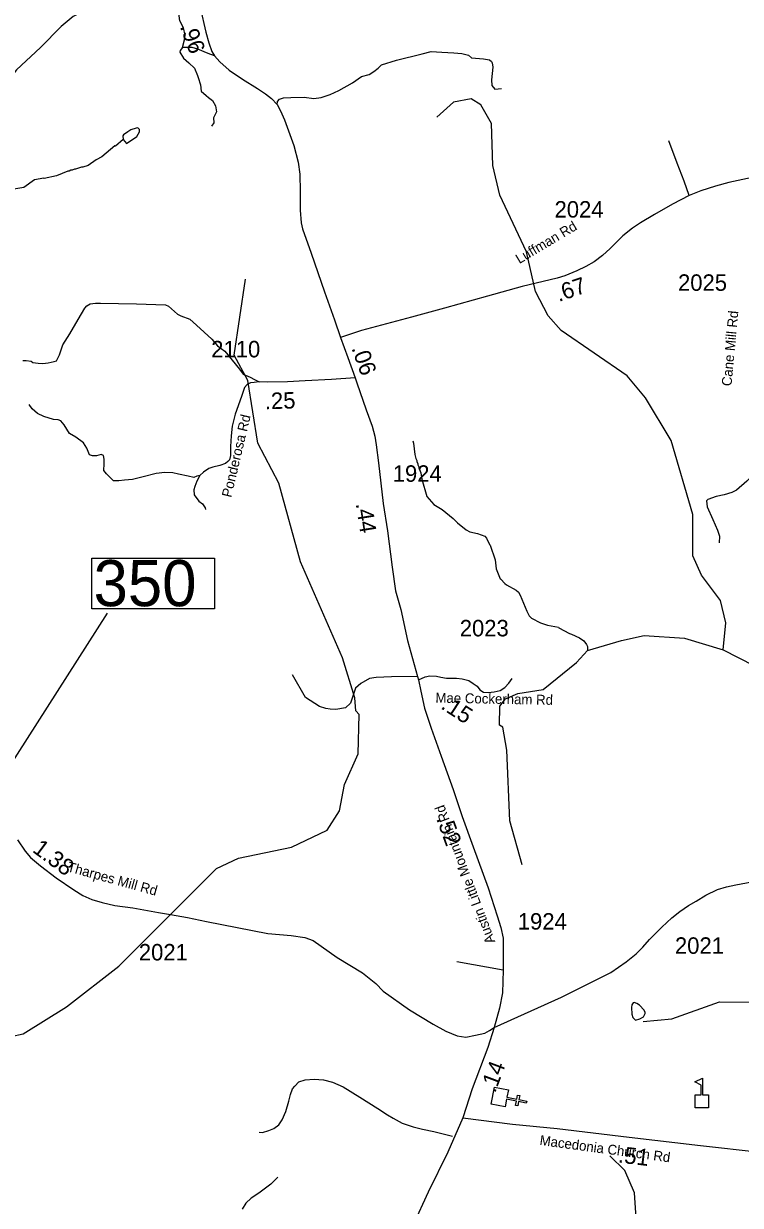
# Model space of a CAD drawing. Extents: x 1248224 to 1454986, y 825081 to 985870.
# Drawn here: x 1425106 to 1430543, y 913386 to 922355 of the extents above; entities that cross this region are included whole.
import ezdxf

# ---------------------------------------------------------------- set-up
doc = ezdxf.new("R2010")
doc.units = 0
for name, color, linetype in [('Exist Cultural Church CELL', 7, 'Continuous'), ('Exist Cultural Educational Facility High CELL', 7, 'Continuous'), ('Exist Hydrographic Misc Water Feature', 7, 'Continuous'), ('Exist Road Non-System Type 51', 7, 'Continuous'), ('Exist Road Secondary Mileage Hundredths English Label', 7, 'Continuous'), ('Exist Road Secondary Structure Standard Bridge Number Label', 7, 'Continuous'), ('Exist Road Secondary Type 41 Attributed', 7, 'Continuous'), ('Exist Road Secondary Type 51 Attributed', 7, 'Continuous'), ('Exist Road Secondary Type 51 Label', 7, 'Continuous'), ('Exist Road Secondary Type 51 Number Label', 7, 'Continuous')]:
    doc.layers.add(name, color=color, linetype=linetype)

msp = doc.modelspace()

# ---------------------------------------------------------------- linework, layer by layer
at = {"layer": 'Exist Cultural Church CELL'}
msp.add_lwpolyline([(1428783.3, 914262.8), (1428772.5, 914206.9), (1428847.2, 914192.3), (1428853.4, 914223.7), (1428869.1, 914220.6), (1428862.9, 914189.2), (1428921.9, 914177.7), (1428918.9, 914162), (1428859.8, 914173.5), (1428853.7, 914142.1), (1428838, 914145.2), (1428844.2, 914176.6), (1428769.4, 914191.2), (1428758.3, 914134.6), (1428653.8, 914155.1), (1428678.9, 914283.3)], close=True, dxfattribs=at)
at = {"layer": 'Exist Cultural Educational Facility High CELL'}
msp.add_lwpolyline([(1430199.5, 914126.1), (1430199.5, 914224.1), (1430245.5, 914224.1), (1430245.5, 914299.2), (1430198.5, 914323.4), (1430255.1, 914352.6), (1430255.1, 914224.1), (1430301.1, 914224.1), (1430301.1, 914126.1)], close=True, dxfattribs=at)
at = {"layer": 'Exist Hydrographic Misc Water Feature'}
for points in [[(1430411.6, 917601.6), (1430432.5, 917808.1), (1430393.5, 917976.2), (1430247.5, 918169.7), (1430183.5, 918315.4), (1430181.5, 918630.6), (1430017.4, 919192), (1429823.5, 919514.3), (1429685.5, 919681.4), (1429183.5, 920026.4), (1429085.5, 920136.6), (1428988.5, 920322.3), (1428919.5, 920622.5), (1428719.5, 921053.4), (1428665.4, 921277.7), (1428655.5, 921596.3), (1428574.5, 921739.2), (1428500.5, 921783.3), (1428366.5, 921759.8), (1428239.4, 921644.1)], [(1425860.7, 921475.4), (1425886.5, 921446.2), (1425965.1, 921499.4), (1425983.8, 921535.1), (1425984.1, 921551.1), (1425972.3, 921563.3), (1425960.2, 921561.6), (1425920, 921548.3), (1425895.8, 921534.7), (1425863.4, 921511.2), (1425857.3, 921503.4), (1425860.7, 921475.4)], [(1425860.7, 921475.4), (1425803.9, 921426.3), (1425797.9, 921426.5), (1425699.4, 921343.8), (1425656.1, 921321), (1425595.3, 921278), (1425555.1, 921264.8), (1425545.2, 921265), (1425498.8, 921249.8), (1425490.8, 921249.9), (1425474.7, 921242.2), (1425464.8, 921242.4), (1425450.6, 921234.6), (1425440.6, 921234.8), (1425354.1, 921200.4), (1425261.7, 921180.1), (1425258.5, 921182.1), (1425189.5, 921169.3), (1425108.5, 921110.8), (1425016.2, 921096.4)], [(1425009.5, 914667.2), (1425101.4, 914688.3), (1425430.4, 914891.9), (1425828.4, 915202.3), (1426568.5, 915942.4), (1426736.5, 916021.2), (1427138.5, 916104.9), (1427407.4, 916234.1), (1427502.5, 916380), (1427539.5, 916579.5), (1427644.5, 916813.7), (1427650.4, 917112.4), (1427625.5, 917139.1), (1427619.5, 917237.7), (1427525.4, 917541.6), (1427205.5, 918270.4), (1427042.4, 918867.9), (1426881.5, 919169.9), (1426807.5, 919647.4), (1426702.5, 919839.9), (1426789.4, 920416)], [(1428057.1, 919188.2), (1428062.8, 919172.1), (1428073.3, 919083.9), (1428080.7, 919055.7), (1428088.4, 919039.6), (1428088.3, 919031.6), (1428096, 919015.4), (1428095.9, 919007.5), (1428103.6, 918991.4), (1428103.5, 918983.3), (1428118.9, 918947), (1428126.1, 918898.9), (1428163.7, 918766.1), (1428217.1, 918704.8), (1428282, 918667.9), (1428364.8, 918598.4), (1428396.2, 918565.8), (1428463.4, 918512.6), (1428491, 918498), (1428548.9, 918485), (1428604.4, 918464), (1428616.2, 918449.7), (1428639.4, 918401.3), (1428645.4, 918397.1), (1428683.4, 918284.4), (1428690.2, 918216.3), (1428720.9, 918141.6), (1428726.9, 918139.6), (1428756.3, 918107), (1428770.1, 918096.7), (1428843.4, 918055.4), (1428859.1, 918041.1), (1428872.8, 918016.8), (1428922.6, 917895.9), (1428942.1, 917861.5), (1428959.7, 917843.2), (1429027.5, 917806.7), (1429078.7, 917788.9), (1429162.5, 917775.4), (1429165.4, 917770), (1429245.6, 917725.9), (1429261.6, 917721.7), (1429323, 917692.5), (1429354.7, 917669.9), (1429376.3, 917643.5), (1429383.9, 917627.3), (1429384.6, 917596.5)], [(1428887.5, 915971.2), (1428793.5, 916304.7), (1428770.5, 916840.4), (1428740.5, 917014.9), (1428716.5, 917031.8), (1428718.4, 917176.2), (1428761.5, 917231.1), (1428854.5, 917272), (1429046.5, 917300.9), (1429300.5, 917505.9), (1429384.6, 917596.5), (1429641.1, 917672.8), (1429813.5, 917712.2), (1430119.7, 917691.8), (1430411.6, 917601.6)], [(1430411.6, 917601.6), (1430997.5, 917304.2), (1431364.5, 917316.6), (1431669, 917448.2)], [(1429806.5, 914780.7), (1430023.5, 914802.7), (1430384.5, 914929.9), (1430751.5, 914929.1), (1430977.5, 914977), (1431676.5, 914930.1), (1431938.6, 915082.4), (1432064.6, 915112.8), (1432638.5, 915078.1), (1432731.5, 915115.8), (1432925.6, 915272.6), (1433125.5, 915258.8), (1433515.7, 915204.6), (1433869.8, 915182.5), (1434286.4, 915381.9), (1434495.1, 915442), (1434925, 915372.4)], [(1429808.9, 914817.2), (1429820.1, 914843.3), (1429820.2, 914851.3), (1429812.6, 914867.4), (1429777.5, 914906.2), (1429757.8, 914918.7), (1429737.9, 914925.2), (1429729.8, 914923.3), (1429719.5, 914909.5), (1429717.1, 914887.5), (1429719.9, 914837.5), (1429727.4, 914813.3), (1429746.9, 914790.9), (1429779.2, 914802.1), (1429808.9, 914817.2)], [(1430382.5, 909283.3), (1430360.5, 909401.9), (1430288.5, 909603.6), (1430326.6, 910275.8), (1430397.5, 910474.7), (1430360.5, 910692.1), (1430303.5, 910801.6), (1430274.6, 911002.4), (1430273.6, 911386.5), (1430170.5, 911647.9), (1429902.5, 912037.4), (1429809.5, 912397.2), (1429859.6, 912803.3), (1429786.3, 912999.9), (1429758.6, 913215.7), (1429739.5, 913482), (1429667.5, 913650.9), (1429552.5, 913761.5)], [(1427033.1, 913600.8), (1426980, 913547.9), (1426890.4, 913477.9), (1426831.7, 913441.2), (1426790.8, 913402.1), (1426763.9, 913358.7)]]:
    msp.add_lwpolyline(points, dxfattribs=at)
at = {"layer": 'Exist Road Non-System Type 51'}
msp.add_line((1428743.1, 915172.4), (1428393.3, 915235), dxfattribs=at)
for points in [[(1426300.4, 922593.1), (1426150.3, 922601.8), (1426015.5, 922595.2), (1425911.1, 922588.7), (1425774.2, 922566.9), (1425724.1, 922538.6), (1425613.2, 922475.5), (1425480.6, 922410.3), (1425391.4, 922334.1), (1425232.7, 922175.2), (1425052.2, 922005.5), (1424909.7, 921825.8), (1424855.3, 921778), (1424687.9, 921675.7), (1424563.9, 921575.6), (1424542.2, 921571.2), (1424503, 921571.2), (1424387.8, 921584.3), (1424311.7, 921599.5), (1424290.6, 921591.3)], [(1426311.2, 922174.2), (1426326.5, 922231.8), (1426330.8, 922268.8), (1426317.8, 922323.2), (1426291.7, 922377.6), (1426285.2, 922414.6), (1426296, 922460.3), (1426296, 922508.2), (1426302.6, 922553.9), (1426300.4, 922593.1)], [(1426311.2, 922174.2), (1426293.8, 922152.4), (1426291.6, 922139.4), (1426317.7, 922093.7), (1426359, 922056.7), (1426402.5, 922017.5), (1426424.3, 921960.9), (1426430.8, 921945.7), (1426448.2, 921891.3), (1426452.5, 921843.4), (1426489.5, 921810.8), (1426509.1, 921795.5), (1426539.5, 921771.6), (1426561.3, 921730.3), (1426567.8, 921684.6), (1426546, 921638.9), (1426548.2, 921601.9), (1426530.8, 921577.9)], [(1426554, 922111.3), (1426506.9, 922128.5), (1426426.4, 922161.1), (1426385.1, 922174.2), (1426361.2, 922174.2), (1426311.2, 922174.2)], [(1427029.7, 921740.8), (1427031.7, 921764.8), (1427047, 921782.3), (1427077.4, 921791), (1427131.8, 921795.3), (1427234, 921797.5), (1427307.9, 921786.6), (1427362.3, 921795.3), (1427431.9, 921817.1), (1427497.1, 921847.5), (1427601.5, 921906.3), (1427668.9, 921954.2), (1427727.6, 921969.4), (1427762.4, 921991.2), (1427795, 922017.3), (1427821.1, 922041.2), (1427934.2, 922078.2), (1428129.9, 922126.1), (1428197.3, 922143.5), (1428277.7, 922139.1), (1428369.1, 922132.6), (1428430, 922128.3), (1428480, 922115.2), (1428503.9, 922095.6), (1428595.2, 922089.1), (1428638.7, 922080.4), (1428653.9, 922067.3), (1428660.5, 922058.6), (1428664.8, 922023.8), (1428653.9, 921928.1), (1428658.3, 921884.5), (1428680, 921858.4), (1428732.2, 921862.8)], [(1430155.5, 921050.3), (1430115.8, 921159.2), (1430063.6, 921296.4), (1429999.9, 921466.3)], [(1425100.8, 919799.2), (1425126.1, 919799.2), (1425162.9, 919792.3), (1425176.7, 919783), (1425215.8, 919778.4), (1425252.6, 919776.1), (1425291.8, 919780.7), (1425337.8, 919789.9), (1425353.9, 919796.9), (1425376.9, 919840.6), (1425402.2, 919916.6), (1425457.4, 920001.8), (1425519.6, 920110), (1425570.2, 920195.2), (1425586.3, 920213.6), (1425611.6, 920227.5), (1425650.7, 920234.4), (1425689.8, 920234.4), (1425961.4, 920227.5), (1426182.3, 920220.6), (1426205.3, 920211.3), (1426272, 920149.2), (1426299.6, 920137.7), (1426366.3, 920112.3), (1426417, 920066.3), (1426534.3, 919960.3), (1426575.7, 919909.7), (1426631.9, 919868.8), (1426744.6, 919732.9), (1426772.3, 919693.8), (1426825.2, 919670.7), (1426857.4, 919654.6), (1426892.5, 919637.3)], [(1426441.5, 918925.6), (1426420.8, 918920.9), (1426397.8, 918911.7), (1426354.1, 918920.9), (1426280.4, 918934.8), (1426236.7, 918946.3), (1426176.9, 918948.6), (1426110.2, 918941.7), (1426013.5, 918916.3), (1425930.7, 918895.6), (1425870.9, 918891), (1425827.1, 918886.4), (1425788, 918886.4), (1425751.2, 918920.9), (1425735.1, 918939.4), (1425714.4, 918962.4), (1425716.7, 919013.1), (1425716.7, 919049.9), (1425712.1, 919077.5), (1425693.7, 919084.4), (1425659.2, 919075.2), (1425629.2, 919075.2), (1425606.2, 919082.1), (1425585.5, 919132.8), (1425560.2, 919174.2), (1425502.7, 919215.7), (1425454.4, 919245.6), (1425412.9, 919310.1), (1425387.6, 919340), (1425366.9, 919346.9), (1425332.4, 919351.6), (1425258.8, 919374.6), (1425210.5, 919395.3), (1425171.3, 919432.1), (1425148.3, 919464.4)], [(1426676.1, 919146), (1426676.2, 919077.5), (1426667, 919045.3), (1426655.5, 919031.5), (1426637.1, 919017.7), (1426593.4, 919001.5), (1426540.4, 918990), (1426510.5, 918978.5), (1426469.1, 918950.9), (1426441.5, 918925.6)], [(1430628.9, 919158.8), (1430668.8, 919149.9), (1430696.5, 919140.6), (1430710.3, 919117.6), (1430708, 919092.3), (1430696.5, 919041.6), (1430673.4, 918988.7), (1430643.5, 918931.1), (1430592.9, 918882.7), (1430514.7, 918813.7), (1430477.9, 918797.5), (1430420.3, 918779.1), (1430360.5, 918765.3), (1430296.1, 918744.6), (1430286.9, 918733.1), (1430291.5, 918687), (1430332.9, 918592.6), (1430369.7, 918509.7), (1430385.8, 918466), (1430381.2, 918415.3)], [(1426441.5, 918925.6), (1426418.5, 918881.8), (1426404.7, 918842.7), (1426397.8, 918817.3), (1426400.1, 918778.2), (1426434.6, 918732.1), (1426462.2, 918711.4), (1426482.9, 918681.5), (1426485.2, 918667.7)], [(1428094.1, 917400.4), (1427896.7, 917397.1), (1427780.6, 917391.7), (1427730.5, 917385.8), (1427663.8, 917347.5), (1427622.4, 917311.4), (1427584.3, 917198.1), (1427547.5, 917162.1), (1427475.4, 917149), (1427431.7, 917151.3), (1427397.1, 917158.2), (1427349.2, 917171.8), (1427244.1, 917241.5), (1427144.5, 917413.2)], [(1426891.6, 913941), (1426917.6, 913940.4), (1426965.9, 913955.5), (1427004.3, 913970.7), (1427040.9, 913998), (1427067.6, 914035.7), (1427094.7, 914099.2), (1427118.3, 914176.7), (1427131.3, 914226.5), (1427146.2, 914270.2), (1427162.7, 914291.9), (1427193.3, 914323.3), (1427241.6, 914338.4), (1427309.6, 914345), (1427381.8, 914339.7), (1427449.5, 914322.4), (1427528.7, 914284.7), (1427657.2, 914206.3), (1427793.6, 914121.5), (1427866.7, 914074), (1427908.2, 914049.2), (1427977.7, 914009.9), (1428061.2, 913982.2), (1428130.9, 913964.8), (1428218.6, 913947), (1428359.9, 913910.4)]]:
    msp.add_lwpolyline(points, dxfattribs=at)
at = {"layer": 'Exist Road Secondary Structure Standard Bridge Number Label'}
msp.add_line((1424890.9, 916547.6), (1425740.9, 917882), dxfattribs=at)
msp.add_lwpolyline([(1425623.7, 918298), (1426552.7, 918298), (1426552.7, 917913.9), (1425623.7, 917913.9)], close=True, dxfattribs=at)
at = {"layer": 'Exist Road Secondary Type 41 Attributed'}
msp.add_lwpolyline([(1428102, 917376.1), (1428152.8, 917398), (1428187.1, 917406.1), (1428237.7, 917402.1), (1428270, 917396), (1428312.5, 917387.9), (1428389.3, 917387.9), (1428431.8, 917381.9), (1428482.3, 917369.7), (1428516.7, 917347.5), (1428547, 917327.2), (1428567.2, 917298.9), (1428593.5, 917280.7), (1428629.9, 917278.7), (1428674.4, 917282.7), (1428720.9, 917294.8), (1428755.3, 917317.1), (1428785.6, 917349.5), (1428811.7, 917385.4)], dxfattribs=at)
at = {"layer": 'Exist Road Secondary Type 51 Attributed'}
for points in [[(1426445.2, 922476.8), (1426488.2, 922291.4), (1426510.5, 922210.4), (1426534.7, 922144.7), (1426554, 922111.3), (1426595.4, 922065.8), (1426663.9, 922002.4), (1426767, 921933.6), (1426881.2, 921862.8), (1426941.9, 921822.3), (1426987.2, 921786.4), (1427029.7, 921740.8), (1427053.9, 921692.3), (1427084.2, 921624.5), (1427155.9, 921430.9), (1427187.2, 921304.5), (1427201.4, 921212.4), (1427204.5, 921080.6), (1427203.5, 920940), (1427211.6, 920842.9), (1427220.7, 920797.3), (1427286.2, 920611.8), (1427389.1, 920320.1), (1427463.9, 920106.6), (1427509.1, 919973.7)], [(1430748.1, 921209.8), (1430597.1, 921179.9), (1430454.3, 921150.4), (1430354.2, 921122.4), (1430242.4, 921087.1), (1430155.5, 921050.3), (1430029.4, 920985.9), (1429892.6, 920906.4), (1429786.6, 920843.1), (1429724.8, 920801.8), (1429651.7, 920743.4), (1429554.6, 920649.1), (1429497.2, 920594.6), (1429433.9, 920547.5), (1429370.6, 920510.7), (1429302.9, 920479.7), (1429210.2, 920441.4), (1429154.2, 920422.3), (1428887.1, 920359.4), (1428623.6, 920287.2), (1428297.6, 920194.9), (1428047.3, 920127.1), (1427669.1, 920027), (1427509.1, 919973.7)], [(1427509.1, 919973.7), (1427564.7, 919821), (1427619.6, 919665.8)], [(1427619.6, 919665.8), (1427442.4, 919653.5), (1427242.2, 919643.4), (1427108.8, 919637.3), (1426959.2, 919633.3), (1426892.5, 919637.3), (1426854.1, 919631.3), (1426825.8, 919629.2), (1426801.5, 919617.1), (1426781.3, 919592.8), (1426759, 919524), (1426710.5, 919390.5), (1426688.3, 919299.4), (1426680.2, 919226.6), (1426676.1, 919146)], [(1427619.6, 919665.8), (1427633.7, 919629.4), (1427704.5, 919423), (1427751, 919299.6), (1427771.2, 919224.8), (1427779.3, 919158), (1427797.4, 919021.7), (1427833.8, 918712.1), (1427866.1, 918506.6), (1427900.4, 918229.4), (1427926.7, 918051.4), (1427966.8, 917908.9), (1428017.3, 917674.2), (1428094.1, 917400.4), (1428102, 917376.1)], [(1428102, 917376.1), (1428118, 917287.8), (1428147, 917158.7), (1428198.6, 917008.6), (1428274.3, 916795), (1428364.6, 916541.6), (1428433.7, 916337.6), (1428515.9, 916106.8), (1428628.6, 915796.1), (1428698, 915584.6), (1428727.1, 915494.8), (1428742.8, 915414.4), (1428744.3, 915171.4), (1428737.3, 914998.7), (1428714.6, 914883.9), (1428674.1, 914736.3)], [(1425058.9, 916159.6), (1425116.9, 916074.1), (1425158.8, 916027.3), (1425233, 915962.7), (1425353.7, 915873), (1425485.9, 915781), (1425555.3, 915739.1), (1425623, 915706.8), (1425702, 915684.2), (1425798.8, 915661.6), (1425934.2, 915645.5), (1426128.7, 915609.1), (1426219, 915593), (1426349.7, 915572), (1426493.2, 915539.7), (1426724.9, 915496.3), (1426959.1, 915450.7), (1427134.1, 915434.6), (1427240, 915418.4), (1427302.2, 915395.4), (1427484.1, 915266.3), (1427677.5, 915151.1), (1427776.5, 915070.5), (1427834, 915012.9), (1428033.6, 914870.5), (1428213.2, 914762.2), (1428309.9, 914709.2), (1428395.1, 914672.3), (1428459.6, 914663.1), (1428533.2, 914676.9), (1428604.6, 914693), (1428641.1, 914714.3), (1428674.1, 914736.3)], [(1428674.1, 914736.3), (1429186, 914967.5), (1429560, 915153.6), (1429677.3, 915233.7), (1429751.7, 915295.2), (1429803.5, 915347.1), (1429853.2, 915403.8), (1429946.2, 915496.9), (1430023.8, 915569.3), (1430083.6, 915616.8), (1430150.8, 915661.7), (1430207.7, 915696.1), (1430280.1, 915741), (1430369.6, 915784.1), (1430436.8, 915803.1), (1430507.5, 915818.6), (1430629.8, 915841)], [(1428674.1, 914736.3), (1428626.8, 914583.3), (1428509.3, 914270.2), (1428437.6, 914051.4)], [(1428437.6, 914051.4), (1428323.1, 913789.3), (1428175.8, 913485.8), (1428061.6, 913238.8)], [(1428437.6, 914051.4), (1428814.1, 914003.2), (1429153.9, 913968.5), (1429700.3, 913904.7), (1430241.4, 913839.9), (1430694.4, 913790.3), (1430837.9, 913780.5), (1430958.2, 913784.8), (1431110.6, 913800.1)]]:
    msp.add_lwpolyline(points, dxfattribs=at)

# ---------------------------------------------------------------- texts
at = {"layer": 'Exist Road Secondary Mileage Hundredths English Label'}
for s, rotation, p in [('.96', 290.25165, (1426289.9, 922333)), ('.67', 18.90152, (1429164.9, 920242.1)), ('.06', 289.48133, (1427591.7, 919892.3)), ('.25', 1.54942, (1426937.2, 919428.4)), ('.44', 278.91795, (1427624.5, 918710.8)), ('.15', 327.07452, (1428264.1, 917161)), ('.52', 289.93397, (1428234.4, 916321.5)), ('1.38', 323.3876, (1425166, 916073.8)), ('.14', 69.43174, (1428681.8, 914233.9)), ('.51', 353.16698, (1429611.5, 913712.3))]:
    msp.add_text(s, height=125, rotation=rotation, dxfattribs=at).set_placement(p)
at = {"layer": 'Exist Road Secondary Structure Standard Bridge Number Label'}
msp.add_text('350', height=350, dxfattribs=at).set_placement((1425636.2, 917933.7))
at = {"layer": 'Exist Road Secondary Type 51 Label'}
for s, rotation, p in [('Luffman Rd', 30.91052, (1428866.2, 920529.7)), ('Cane Mill Rd', 84.70928, (1430475.3, 919601.3)), ('Ponderosa Rd', 76.62714, (1426680.4, 918754.6)), ('Mae Cockerham Rd', 358.90445, (1428229.3, 917201.9)), ('Austin Little Mountain Rd', 110.52956, (1428684.6, 915388.5)), ('Tharpes Mill Rd', 344.56859, (1425431.3, 915922.7)), ('Macedonia Church Rd', 352.36312, (1429017.2, 913845.3))]:
    msp.add_text(s, height=75, rotation=rotation, dxfattribs=at).set_placement(p)
at = {"layer": 'Exist Road Secondary Type 51 Number Label'}
for s, p in [('2024', (1429133.3, 920883.1)), ('2025', (1430070, 920327.2)), ('2110', (1426528.9, 919822.2)), ('1924', (1427905.9, 918878)), ('2023', (1428414.3, 917704.7)), ('1924', (1428854.6, 915479.1)), ('2021', (1425979.8, 915245.1)), ('2021', (1430046.7, 915295.5))]:
    msp.add_text(s, height=125, dxfattribs=at).set_placement(p)

doc.saveas('drawing.dxf')
